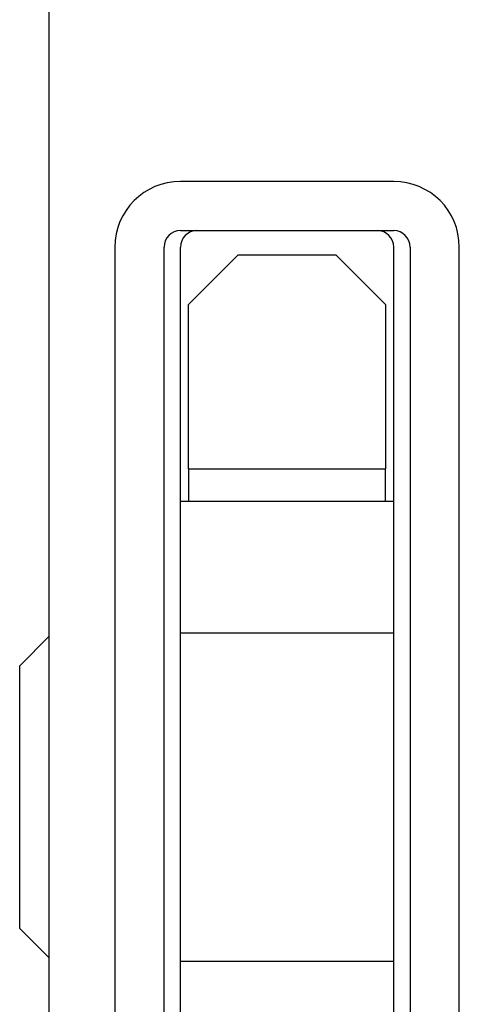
# Model space of a CAD drawing. Extents: x 1107 to 4046, y 937 to 3355.
# Tile 682 of 861: x 2081 to 2094, y 3025 to 3055. Entities that reach past the tile are written whole.
import ezdxf

# ---------------------------------------------------------------- set-up
doc = ezdxf.new("R2010")
doc.units = 0
doc.layers.add('KF_VIDA_L___C_BOTTOM', color=7, linetype='CONTINUOUS')

# ---------------------------------------------------------------- blocks, each defined once
blk = doc.blocks.new('KF_VIDA_L___C_BOTTOM')
at = {"layer": 'KF_VIDA_L___C_BOTTOM'}
for p, q in [((-105, 53.5), (-105, 311.5)), ((-94.5, 175), (-101, 175)), ((-101, 173.5), (-94.5, 173.5)), ((-103, 173), (-103, 139.5)), ((-101.5, 139.5), (-101.5, 173)), ((-101, 139.5), (-101, 173)), ((-100.75, 171.25), (-99.25, 172.75)), ((-96.25, 172.75), (-99.25, 172.75)), ((-96.25, 172.75), (-94.75, 171.25)), ((-94.5, 139.5), (-94.5, 173)), ((-94, 173), (-94, 139.5)), ((-92.5, 139.5), (-92.5, 173)), ((-100.75, 166.25), (-100.75, 171.25)), ((-94.75, 171.25), (-94.75, 166.25)), ((-100.75, 166.25), (-100.75, 165.25)), ((-100.75, 166.25), (-94.75, 166.25)), ((-94.75, 165.25), (-94.75, 166.25)), ((-94.5, 165.25), (-101, 165.25)), ((-105.9, 160.25), (-105, 161.15)), ((-101, 161.25), (-94.5, 161.25)), ((-105.9, 152.25), (-105.9, 160.25)), ((-105.9, 152.25), (-105, 151.35)), ((-101, 151.25), (-94.5, 151.25))]:
    blk.add_line(p, q, dxfattribs=at)
for centre, radius, start, end in [((-101, 173), 2, 90, 180), ((-94.5, 173), 2, 0, 90), ((-101, 173), 0.5, 90, 180), ((-100.5, 173), 0.5, 90, 180), ((-95, 173), 0.5, 0, 90), ((-94.5, 173), 0.5, 0, 90)]:
    blk.add_arc(centre, radius, start, end, dxfattribs=at)

msp = doc.modelspace()

# ---------------------------------------------------------------- block references
at = {"layer": 'KF_VIDA_L___C_BOTTOM'}
msp.add_blockref('KF_VIDA_L___C_BOTTOM', (2186.979, 2875.018), dxfattribs=at)

doc.saveas('drawing.dxf')
